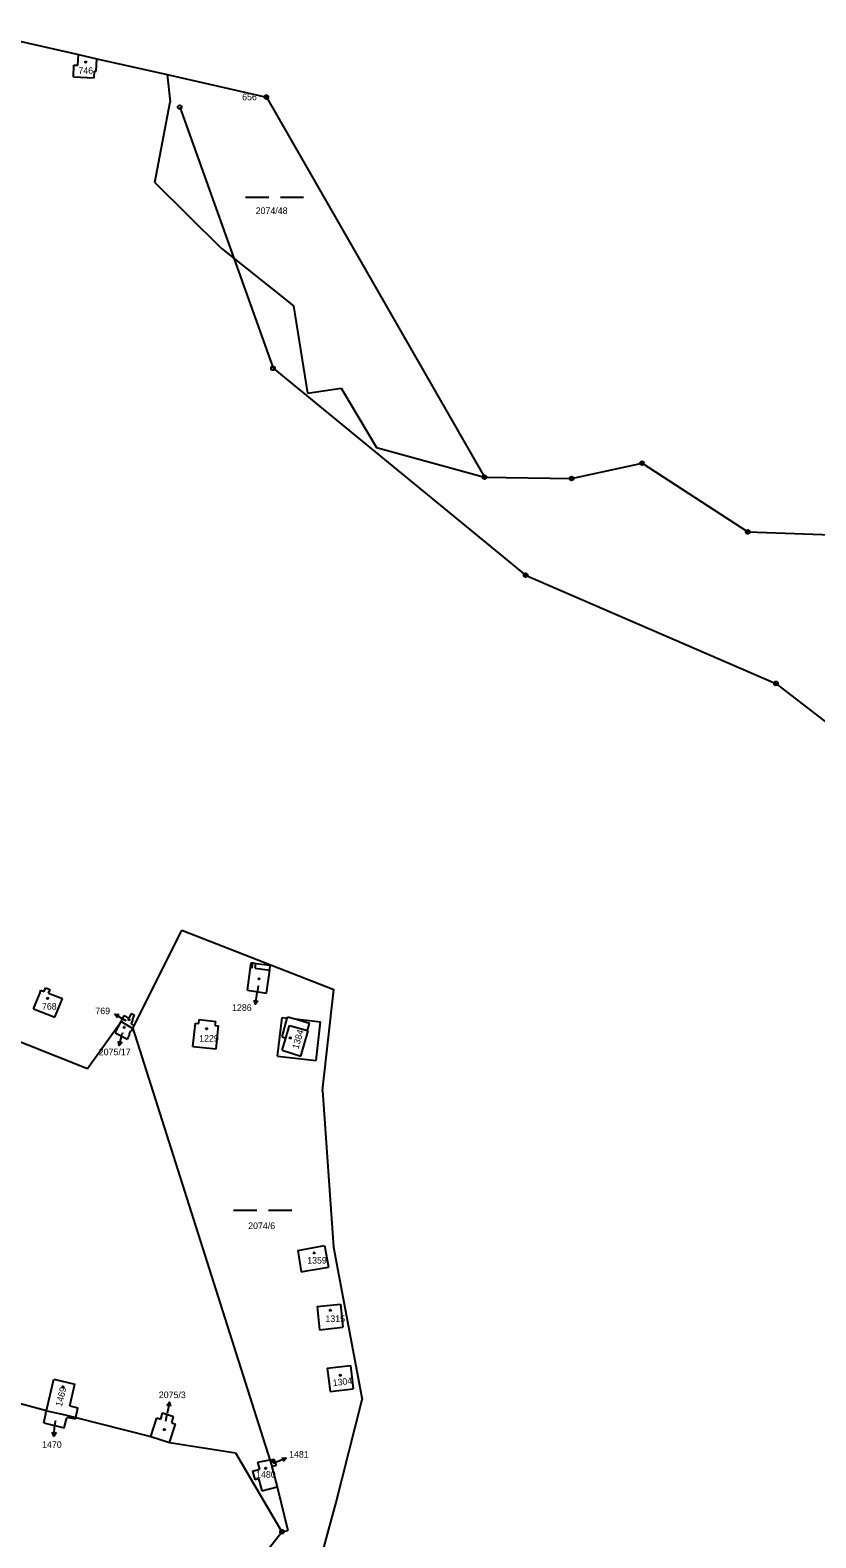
# Model space of a CAD drawing. Extents: x -763205 to -760228, y -1155311 to -1152844.
# Drawn here: x -762297.3 to -762094.6, y -1153764.2 to -1153375.4 of the extents above; entities that cross this region are included whole.
import ezdxf

# ---------------------------------------------------------------- set-up
doc = ezdxf.new("R2010")
doc.units = 0
for name, color, linetype in [('Vrstva 1', 7, 'Continuous'), ('Vrstva 12', 7, 'Continuous'), ('Vrstva 13', 7, 'Continuous'), ('Vrstva 16', 7, 'Continuous'), ('Vrstva 17', 7, 'Continuous'), ('Vrstva 18', 7, 'Continuous'), ('Vrstva 19', 7, 'Continuous'), ('Vrstva 24', 7, 'Continuous'), ('Vrstva 25', 7, 'Continuous'), ('Vrstva 26', 7, 'Continuous'), ('Vrstva 4', 7, 'Continuous'), ('Vrstva 6', 7, 'Continuous')]:
    doc.layers.add(name, color=color, linetype=linetype)

msp = doc.modelspace()

# ---------------------------------------------------------------- linework, layer by layer
at = {"layer": 'Vrstva 1'}
for p, q in [((-762286.12, -1153387.44), (-762285.98, -1153384.45)), ((-762285.98, -1153384.45), (-762284.98, -1153384.5)), ((-762284.98, -1153384.5), (-762284.82, -1153381.72)), ((-762280.22, -1153386.03), (-762280.06, -1153382.8)), ((-762286.12, -1153387.44), (-762280.75, -1153387.71)), ((-762280.75, -1153387.71), (-762280.67, -1153386.01)), ((-762280.67, -1153386.01), (-762280.22, -1153386.03)), ((-762270.41, -1153632.15), (-762258.16, -1153607.51)), ((-762258.16, -1153607.51), (-762218.89, -1153622.84)), ((-762241.2, -1153623.01), (-762240.43, -1153617.14)), ((-762240.43, -1153617.14), (-762240.27, -1153615.9)), ((-762240.27, -1153615.9), (-762239.83, -1153615.96)), ((-762239.83, -1153615.96), (-762239.03, -1153616.07)), ((-762239.03, -1153616.07), (-762235.32, -1153616.56)), ((-762236.26, -1153623.74), (-762235.48, -1153617.79)), ((-762235.48, -1153617.79), (-762235.32, -1153616.56)), ((-762326.71, -1153625.66), (-762282.48, -1153643.21)), ((-762296.39, -1153627.79), (-762294.81, -1153623.85)), ((-762294.81, -1153623.85), (-762294.47, -1153622.98)), ((-762294.47, -1153622.98), (-762293.68, -1153623.29)), ((-762293.68, -1153623.29), (-762293.32, -1153622.38)), ((-762293.32, -1153622.38), (-762292.14, -1153622.84)), ((-762292.49, -1153623.75), (-762292.14, -1153622.84)), ((-762292.49, -1153623.75), (-762288.95, -1153625.13)), ((-762290.87, -1153629.99), (-762289.29, -1153625.99)), ((-762289.29, -1153625.99), (-762288.95, -1153625.13)), ((-762241.2, -1153623.01), (-762236.26, -1153623.74)), ((-762221.88, -1153648.82), (-762218.89, -1153622.84)), ((-762296.39, -1153627.79), (-762290.87, -1153629.99)), ((-762273.82, -1153631.05), (-762273.04, -1153629.55)), ((-762273.04, -1153629.55), (-762271.73, -1153630.2)), ((-762271.73, -1153630.2), (-762271.16, -1153629.04)), ((-762271.16, -1153629.04), (-762270.33, -1153629.45)), ((-762270.9, -1153630.61), (-762270.33, -1153629.45)), ((-762233.42, -1153640), (-762232.28, -1153630.03)), ((-762232.28, -1153630.03), (-762230.94, -1153630.19)), ((-762230.94, -1153630.19), (-762230.85, -1153629.86)), ((-762230.85, -1153629.86), (-762228.9, -1153630.42)), ((-762282.48, -1153643.21), (-762273.82, -1153631.05)), ((-762275.33, -1153633.97), (-762273.82, -1153631.05)), ((-762273.82, -1153631.05), (-762270.79, -1153632.9)), ((-762271.72, -1153634.34), (-762271.28, -1153633.46)), ((-762271.28, -1153633.46), (-762271.11, -1153633.55)), ((-762271.21, -1153631.71), (-762270.68, -1153630.72)), ((-762271.21, -1153631.71), (-762270.41, -1153632.15)), ((-762271.11, -1153633.55), (-762270.79, -1153632.9)), ((-762270.9, -1153630.61), (-762270.68, -1153630.72)), ((-762270.79, -1153632.9), (-762270.41, -1153632.15)), ((-762270.79, -1153632.9), (-762235.44, -1153744.1)), ((-762255.28, -1153637.51), (-762254.61, -1153631.52)), ((-762254.61, -1153631.52), (-762253.76, -1153631.62)), ((-762253.76, -1153631.62), (-762253.64, -1153630.57)), ((-762253.64, -1153630.57), (-762249.38, -1153631.05)), ((-762249.5, -1153632.09), (-762249.38, -1153631.05)), ((-762249.5, -1153632.09), (-762248.65, -1153632.19)), ((-762249.32, -1153638.15), (-762248.65, -1153632.19)), ((-762228.9, -1153630.42), (-762222.36, -1153631.18)), ((-762223.52, -1153641.15), (-762222.36, -1153631.18)), ((-762275.33, -1153633.97), (-762272.14, -1153635.58)), ((-762272.14, -1153635.58), (-762271.55, -1153634.42)), ((-762271.72, -1153634.34), (-762271.55, -1153634.42)), ((-762255.28, -1153637.51), (-762249.32, -1153638.15)), ((-762233.42, -1153640), (-762223.52, -1153641.15)), ((-762221.88, -1153648.82), (-762219.04, -1153689.22)), ((-762228.21, -1153690.09), (-762221.32, -1153688.86)), ((-762228.21, -1153690.09), (-762227.34, -1153695.58)), ((-762221.32, -1153688.86), (-762221.24, -1153689.3)), ((-762221.24, -1153689.3), (-762220.33, -1153694.38)), ((-762219.04, -1153689.22), (-762211.58, -1153728.53)), ((-762227.34, -1153695.58), (-762225.98, -1153695.35)), ((-762225.98, -1153695.35), (-762220.33, -1153694.38)), ((-762223.21, -1153704.58), (-762217.22, -1153703.96)), ((-762223.21, -1153704.58), (-762222.59, -1153710.58)), ((-762217.22, -1153703.96), (-762216.57, -1153709.93)), ((-762222.59, -1153710.58), (-762216.57, -1153709.93)), ((-762293.09, -1153731.39), (-762291.18, -1153723.27)), ((-762291.18, -1153723.27), (-762285.71, -1153724.59)), ((-762220.61, -1153720.47), (-762214.6, -1153719.78)), ((-762220.61, -1153720.47), (-762220.45, -1153721.77)), ((-762220.45, -1153721.77), (-762219.87, -1153726.47)), ((-762214.6, -1153719.78), (-762213.91, -1153725.79)), ((-762287.04, -1153730.21), (-762285.71, -1153724.59)), ((-762219.87, -1153726.47), (-762213.91, -1153725.79)), ((-762299.72, -1153729.59), (-762293.09, -1153731.39)), ((-762287.04, -1153730.21), (-762284.95, -1153730.7)), ((-762285.51, -1153733.16), (-762284.95, -1153730.7)), ((-762218.54, -1153755.74), (-762211.58, -1153728.53)), ((-762293.75, -1153734.58), (-762293.18, -1153732.24)), ((-762293.75, -1153734.58), (-762288.5, -1153735.83)), ((-762293.28, -1153732.22), (-762293.09, -1153731.39)), ((-762293.28, -1153732.22), (-762293.18, -1153732.24)), ((-762293.09, -1153731.39), (-762292.92, -1153731.44)), ((-762292.92, -1153731.44), (-762288.25, -1153732.47)), ((-762288.5, -1153735.83), (-762287.92, -1153733.49)), ((-762288.25, -1153732.47), (-762285.51, -1153733.16)), ((-762287.92, -1153733.49), (-762287.82, -1153733.51)), ((-762287.82, -1153733.51), (-762287.72, -1153733.07)), ((-762287.72, -1153733.07), (-762285.6, -1153733.54)), ((-762285.6, -1153733.54), (-762285.51, -1153733.16)), ((-762285.51, -1153733.16), (-762266.13, -1153738.07)), ((-762266.13, -1153738.07), (-762264.63, -1153733.27)), ((-762264.63, -1153733.27), (-762263.56, -1153733.62)), ((-762263.56, -1153733.62), (-762263.13, -1153732.02)), ((-762263.13, -1153732.02), (-762260.27, -1153732.93)), ((-762261.35, -1153739.6), (-762259.79, -1153734.86)), ((-762260.74, -1153734.55), (-762260.27, -1153732.93)), ((-762260.74, -1153734.55), (-762259.79, -1153734.86)), ((-762266.13, -1153738.07), (-762261.35, -1153739.6)), ((-762261.35, -1153739.6), (-762244.33, -1153742.3)), ((-762244.33, -1153742.3), (-762232.31, -1153762.64)), ((-762239.9, -1153747.03), (-762238.02, -1153746.54)), ((-762238.5, -1153744.73), (-762235.44, -1153744.1)), ((-762238.02, -1153746.54), (-762238.5, -1153744.73)), ((-762235.44, -1153744.1), (-762234.4, -1153743.89)), ((-762235.44, -1153744.1), (-762234.93, -1153745.72)), ((-762234.93, -1153745.72), (-762234.89, -1153745.88)), ((-762233.84, -1153745.6), (-762234.89, -1153745.88)), ((-762234.89, -1153745.88), (-762233.53, -1153751.05)), ((-762234.4, -1153743.89), (-762233.84, -1153745.6)), ((-762239.9, -1153747.03), (-762239.33, -1153749.2)), ((-762239.33, -1153749.2), (-762238.34, -1153748.94)), ((-762238.34, -1153748.94), (-762237.5, -1153752.12)), ((-762237.5, -1153752.12), (-762233.53, -1153751.05)), ((-762233.53, -1153751.05), (-762230.79, -1153762.28)), ((-762231.66, -1153804.17), (-762218.54, -1153755.74)), ((-762235.75, -1153767.09), (-762232.31, -1153762.64)), ((-762232.31, -1153762.64), (-762230.79, -1153762.28))]:
    msp.add_line(p, q, dxfattribs=at)
at = {"layer": 'Vrstva 12'}
for p, q in [((-762258.68, -1153395.3), (-762234.62, -1153462.63)), ((-762234.62, -1153462.63), (-762169.46, -1153515.96)), ((-762169.46, -1153515.96), (-762104.88, -1153543.88)), ((-762104.88, -1153543.88), (-762043.86, -1153591.21))]:
    msp.add_line(p, q, dxfattribs=at)
at = {"layer": 'Vrstva 13'}
for p, q in [((-762312.65, -1153375.43), (-762284.82, -1153381.72)), ((-762284.82, -1153381.72), (-762280.06, -1153382.8)), ((-762280.06, -1153382.8), (-762261.96, -1153386.89)), ((-762261.96, -1153386.89), (-762236.33, -1153392.69)), ((-762236.33, -1153392.69), (-762180.04, -1153490.69)), ((-762157.58, -1153491.04), (-762139.42, -1153487.1)), ((-762139.42, -1153487.1), (-762112.16, -1153504.81)), ((-762180.04, -1153490.69), (-762157.58, -1153491.04)), ((-762112.16, -1153504.81), (-762084.3, -1153505.79))]:
    msp.add_line(p, q, dxfattribs=at)
at = {"layer": 'Vrstva 16'}
for p, q in [((-762238.43, -1153621.83), (-762238.71, -1153623.66)), ((-762239.154, -1153626.627), (-762238.71, -1153623.66)), ((-762275.38, -1153629.178), (-762272.8, -1153630.71)), ((-762272.48, -1153630.9), (-762272.8, -1153630.71)), ((-762274.297, -1153637.255), (-762273.51, -1153634.36)), ((-762273.41, -1153633.98), (-762273.51, -1153634.36)), ((-762261.352, -1153729.212), (-762261.91, -1153732.16)), ((-762291.182, -1153738.016), (-762290.89, -1153735.03)), ((-762290.79, -1153734.04), (-762290.89, -1153735.03)), ((-762262.28, -1153734.11), (-762261.91, -1153732.16)), ((-762234.59, -1153744.99), (-762234.02, -1153744.77)), ((-762231.214, -1153743.709), (-762234.02, -1153744.77))]:
    msp.add_line(p, q, dxfattribs=at)
for points in [[(-762238.512, -1153625.712), (-762239.154, -1153626.627), (-762239.501, -1153625.564)], [(-762274.775, -1153630.119), (-762275.38, -1153629.178), (-762274.264, -1153629.259)], [(-762273.552, -1153636.421), (-762274.297, -1153637.255), (-762274.517, -1153636.159)], [(-762262.029, -1153730.102), (-762261.352, -1153729.212), (-762261.047, -1153730.288)], [(-762290.587, -1153737.069), (-762291.182, -1153738.016), (-762291.582, -1153736.972)], [(-762232.326, -1153743.595), (-762231.214, -1153743.709), (-762231.972, -1153744.53)]]:
    msp.add_lwpolyline(points, dxfattribs=at)
at = {"layer": 'Vrstva 24'}
for centre, radius in [((-762236.33, -1153392.69), 0.5), ((-762236.33, -1153392.69), 0.1), ((-762139.42, -1153487.1), 0.5), ((-762139.42, -1153487.1), 0.1), ((-762180.04, -1153490.69), 0.5), ((-762180.04, -1153490.69), 0.1), ((-762157.58, -1153491.04), 0.5), ((-762157.58, -1153491.04), 0.1), ((-762112.16, -1153504.81), 0.5), ((-762112.16, -1153504.81), 0.1), ((-762232.31, -1153762.64), 0.5), ((-762232.31, -1153762.64), 0.1)]:
    msp.add_circle(centre, radius, dxfattribs=at)
at = {"layer": 'Vrstva 25'}
for p, q in [((-762241.73, -1153418.47), (-762235.73, -1153418.47)), ((-762232.73, -1153418.47), (-762226.73, -1153418.47)), ((-762244.78, -1153679.75), (-762238.78, -1153679.75)), ((-762235.78, -1153679.75), (-762229.78, -1153679.75))]:
    msp.add_line(p, q, dxfattribs=at)
for centre in [(-762282.91, -1153383.65), (-762238.24, -1153620.06), (-762292.78, -1153625.1), (-762273.01, -1153632.57), (-762271.76, -1153630.57), (-762251.77, -1153632.95), (-762230.17, -1153635.31), (-762224, -1153690.74), (-762219.83, -1153705.52), (-762217.29, -1153722.29), (-762288.82, -1153725.31), (-762262.68, -1153736.29), (-762236.48, -1153746.29), (-762234.65, -1153744.5)]:
    msp.add_circle(centre, 0.175, dxfattribs=at)
at = {"layer": 'Vrstva 26'}
for centre in [(-762258.68, -1153395.3), (-762234.62, -1153462.63), (-762169.46, -1153515.96), (-762104.88, -1153543.88)]:
    msp.add_circle(centre, 0.5, dxfattribs=at)
at = {"layer": 'Vrstva 4'}
for p, q in [((-762240.43, -1153617.14), (-762239.99, -1153617.2)), ((-762239.99, -1153617.2), (-762239.83, -1153615.96)), ((-762239.19, -1153617.3), (-762239.03, -1153616.07)), ((-762239.19, -1153617.3), (-762235.48, -1153617.79)), ((-762232.3, -1153635.06), (-762230.94, -1153630.19)), ((-762231.35, -1153635.34), (-762230.4, -1153632.06)), ((-762230.4, -1153632.06), (-762225.75, -1153633.41)), ((-762228.9, -1153630.42), (-762225.19, -1153631.49)), ((-762227.43, -1153640.02), (-762225.58, -1153633.46)), ((-762225.75, -1153633.41), (-762225.19, -1153631.49)), ((-762225.75, -1153633.41), (-762225.58, -1153633.46)), ((-762232.3, -1153635.06), (-762231.35, -1153635.34)), ((-762232.27, -1153638.49), (-762231.35, -1153635.34)), ((-762232.27, -1153638.49), (-762227.43, -1153640.02))]:
    msp.add_line(p, q, dxfattribs=at)
at = {"layer": 'Vrstva 6'}
for p, q in [((-762261.96, -1153386.89), (-762261.11, -1153393.89)), ((-762265.14, -1153414.69), (-762261.11, -1153393.89)), ((-762265.14, -1153414.69), (-762247.97, -1153431.66)), ((-762247.97, -1153431.66), (-762229.31, -1153446.51)), ((-762229.31, -1153446.51), (-762225.7, -1153469.01)), ((-762225.7, -1153469.01), (-762217.01, -1153467.73)), ((-762217.01, -1153467.73), (-762207.89, -1153483.01)), ((-762207.89, -1153483.01), (-762180.04, -1153490.69))]:
    msp.add_line(p, q, dxfattribs=at)

# ---------------------------------------------------------------- texts
at = {"layer": 'Vrstva 16'}
for s, p in [('769', (-762280.446, -1153629.18)), ('1286', (-762245.18, -1153628.33)), ('2075/17', (-762279.559, -1153639.77)), ('2075/3', (-762264.073, -1153728.19)), ('1470', (-762294.192, -1153741.02)), ('1481', (-762230.464, -1153743.53))]:
    msp.add_text(s, height=1.7, dxfattribs=at).set_placement(p)
at = {"layer": 'Vrstva 17'}
msp.add_text('656', height=1.7, dxfattribs=at).set_placement((-762242.581, -1153393.52))
at = {"layer": 'Vrstva 18'}
for s, height, p in [('2074/48', 1.7, (-762239.083, -1153422.84)), ('2075/17', 0.1, (-762273.396, -1153633.98)), ('2074/6', 1.7, (-762241.023, -1153684.59)), ('2075/3', 0.1, (-762262.266, -1153734.11))]:
    msp.add_text(s, height=height, dxfattribs=at).set_placement(p)
at = {"layer": 'Vrstva 19'}
for s, height, p in [('746', 1.7, (-762284.823, -1153386.7)), ('1286', 0.1, (-762238.407, -1153621.83)), ('768', 1.7, (-762294.223, -1153628.01)), ('769', 0.1, (-762272.466, -1153630.9)), ('1229', 1.7, (-762253.667, -1153636.26)), ('1359', 1.7, (-762225.807, -1153693.51)), ('1315', 1.7, (-762221.097, -1153708.57)), ('1470', 0.1, (-762290.767, -1153734.04)), ('1481', 0.1, (-762234.706, -1153744.99)), ('1480', 1.7, (-762238.989, -1153748.71))]:
    msp.add_text(s, height=height, dxfattribs=at).set_placement(p)
for s, rotation, p in [('1384', 73.51049, (-762228.099, -1153638.313)), ('1304', 7.90682, (-762219.101, -1153725.156)), ('1469', 76.20339, (-762289.096, -1153730.499))]:
    msp.add_text(s, height=1.7, rotation=rotation, dxfattribs=at).set_placement(p)

doc.saveas('drawing.dxf')
